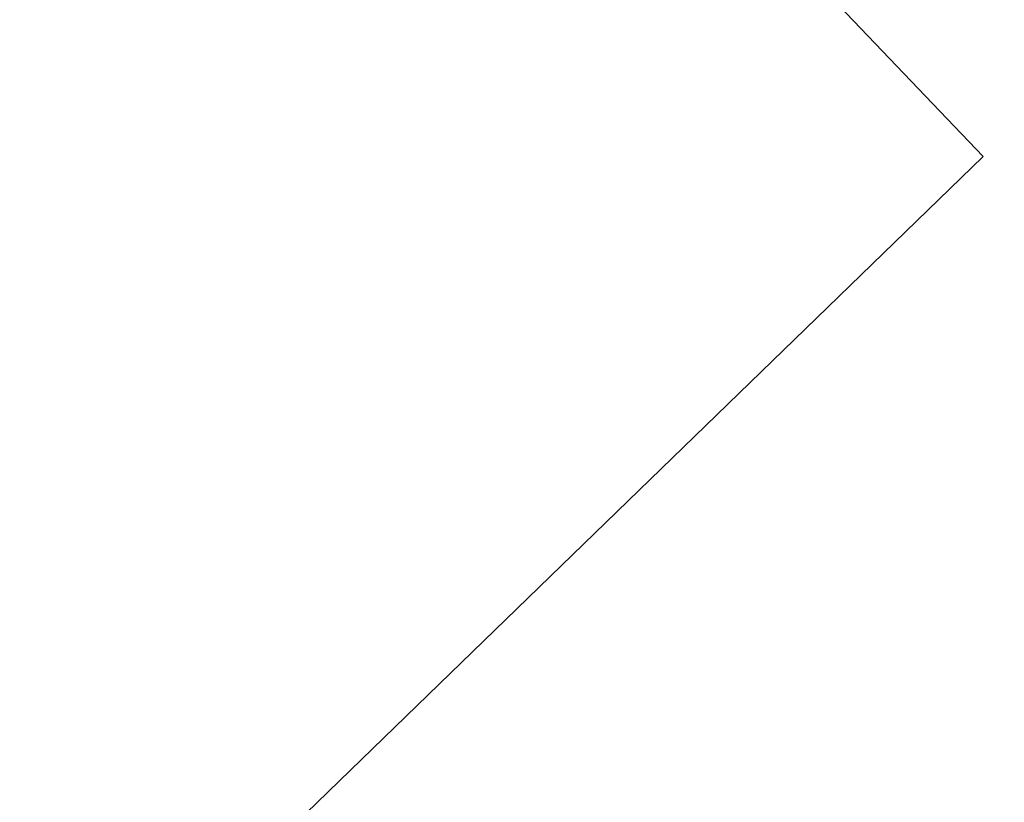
# Model space of a CAD drawing. Header units: millimetres. Extents: x 162876 to 168130, y 402614 to 405602.
# Tile 849 of 1056: x 165504.55 to 165504.794, y 403942.11 to 403942.304. Entities that reach past the tile are written whole.
import ezdxf
from ezdxf import colors
from ezdxf.entities.mleader import LeaderData, LeaderLine
from ezdxf.math import Vec2, Vec3

# ---------------------------------------------------------------- set-up
doc = ezdxf.new("R2010")
doc.units = ezdxf.units.MM
for name, color, linetype, lineweight in [('X-CA190022.004-UO-BGT_Ondergrond$0$GE_367_OWGBerm_groenvoorziening_grasenk_GEM', 253, 'Continuous', 9), ('X-CA190022.004-UO-BGT_Ondergrond$0$GE_407_OTDGeslotenverharding_cementbeton_Vlak_GEM', 253, 'Continuous', 9), ('X-CA190022.004-UO-OPB_Opbreek_v0.1$0$V-WE-VH-VERHARDING_TEGEL-A-200', 252, 'Continuous', 18), ('X-CA190022.004-UO-OPB_Opbreek_v0.1$0$X-XX-AL-T25- LEADER ASFALT', 7, 'Continuous', 25)]:
    doc.layers.add(name, color=color, linetype=linetype, lineweight=lineweight)
doc.styles.add('X-CA190022.004-UO-OPB_Opbreek_v0.1$0$NLCS-ISO-M200-T25', font='NLCS-ISO.ttf', dxfattribs={"height": 0.5})

msp = doc.modelspace()

# ---------------------------------------------------------------- leaders
at = {"layer": 'X-CA190022.004-UO-OPB_Opbreek_v0.1$0$X-XX-AL-T25- LEADER ASFALT'}
ml = msp.add_multileader_mtext('Standard', dxfattribs=at)
ml.set_content('\\A1;Wegvak 2.16; Fietspad Geerbosch\\PTotaal teervrij:\\PFrezen asfalt 25mm:  273.0m{\\H0.7x;\\S2^ ;\\H1.42857x; }', color=256, style='X-CA190022.004-UO-OPB_Opbreek_v0.1$0$NLCS-ISO-M200-T25')
ml.set_leader_properties(color=256, linetype='ByLayer', lineweight=-1)
ml.build(insert=Vec2(0, 0))
ml.multileader.update_dxf_attribs({"text_left_attachment_type": 5, "text_right_attachment_type": 5, "dogleg_length": 0.5, "arrow_head_size": 0.5})
ctx = ml.context
ctx.base_point, ctx.char_height, ctx.arrow_head_size, ctx.landing_gap_size, ctx.plane_origin, ctx.plane_x_axis, ctx.plane_y_axis = Vec3(165519.48273, 403953.67045), 0.5, 0.5, 0.18, Vec3(165445.82713, 403966.77398), Vec3(0.692899, 0.721035), Vec3(-0.721035, 0.692899)
ctx.left_attachment, ctx.right_attachment = 5, 5
notes = []
notes.append((ctx, [(0, (1, 1, 0), (165519.13628, 403953.30993), (0.692899, 0.721035), 0.5, [(1, [(165496.54628, 403920.17207), (165523.5587, 403949.43517)], 0, [])])]))
ctx.mtext.insert, ctx.mtext.text_direction, ctx.mtext.rotation, ctx.mtext.width, ctx.mtext.flow_direction = Vec3(165517.97311, 403955.37081), Vec3(0.692899, 0.721035), 0.805295, 10.2162077, 5
ctx.mtext.has_bg_fill, ctx.mtext.bg_color, ctx.mtext.bg_scale_factor, ctx.mtext.bg_transparency, ctx.mtext.use_window_bg_color = 1, -1027028792, 1.5, 0, 1
for ctx, leaders in notes:
    for number, flags, end, landing, length, lines in leaders:
        leader = LeaderData()
        leader.index, (leader.has_last_leader_line, leader.has_dogleg_vector, leader.attachment_direction) = number, flags
        leader.last_leader_point, leader.dogleg_vector, leader.dogleg_length = Vec3(end), Vec3(landing), length
        for number, points, colour, breaks in lines:
            line = LeaderLine()
            line.index, line.vertices, line.color, line.breaks = number, Vec3.list(points), colors.encode_raw_color(colour), breaks
            leader.lines.append(line)
        ctx.leaders.append(leader)

# ---------------------------------------------------------------- next in the draw order: hatches: boundary and pattern name
at = {"layer": 'X-CA190022.004-UO-OPB_Opbreek_v0.1$0$V-WE-VH-VERHARDING_TEGEL-A-200'}
h = msp.add_hatch(dxfattribs=at)
h.set_pattern_fill('AVH-TEGEL_300X300_HALFST-SO', color=256, scale=2, pattern_type=2)
h.set_pattern_definition([(0, (0, 0), (0.6, 0.3), [0.6, -0.6]), (90, (0, 0), (-0.6, 4e-17), [])])
edge = h.paths.add_edge_path()
edge.add_line((165502.21851, 403948.25784), (165509.293, 403941.944))
edge.add_arc((165506.53368, 403938.88209), 4.12178, -33.41883, 47.97559, ccw=False)
edge.add_line((165509.974, 403936.612), (165509.288, 403935.914))
edge.add_line((165509.288, 403935.914), (165506.299, 403938.205))
edge.add_line((165506.299, 403938.205), (165508.068, 403940.262))
edge.add_line((165508.068, 403940.262), (165502.868, 403944.836))
edge.add_line((165502.868, 403944.836), (165502.549, 403946.314))
edge.add_line((165502.549, 403946.314), (165501.39472, 403947.32963))
edge.add_line((165501.39472, 403947.32963), (165502.21851, 403948.25784))

# ---------------------------------------------------------------- next in the draw order: linework, layer by layer
at = {"layer": 'X-CA190022.004-UO-BGT_Ondergrond$0$GE_367_OWGBerm_groenvoorziening_grasenk_GEM', "flags": 128}
msp.add_lwpolyline([(165503.293, 403936.224), (165501.649, 403938.443), (165501.693, 403939.269), (165501.76, 403939.335), (165504.789, 403942.27), (165504.206, 403942.881), (165501.969, 403942.681), (165501.41, 403943.249), (165496.305, 403938.312), (165497.763, 403936.831), (165497.568, 403936.696), (165495.044, 403939.523), (165500.547, 403945.616), (165500.229, 403945.879), (165498.003, 403948.09), (165495.343, 403950.194), (165493.382, 403950.786), (165491.549, 403951.006), (165489.683, 403950.612), (165476.688, 403947.364), (165448.956, 403939.557)], dxfattribs=at)
at = {"layer": 'X-CA190022.004-UO-BGT_Ondergrond$0$GE_407_OTDGeslotenverharding_cementbeton_Vlak_GEM', "flags": 128}
msp.add_lwpolyline([(165496.305, 403938.312), (165501.41, 403943.249), (165501.969, 403942.681), (165504.206, 403942.881), (165504.789, 403942.27), (165501.76, 403939.335), (165501.693, 403939.269), (165499.089, 403936.746), (165498.453, 403936.129), (165498.332, 403936.252), (165497.763, 403936.831), (165496.305, 403938.312)], dxfattribs=at)

doc.saveas('drawing.dxf')
